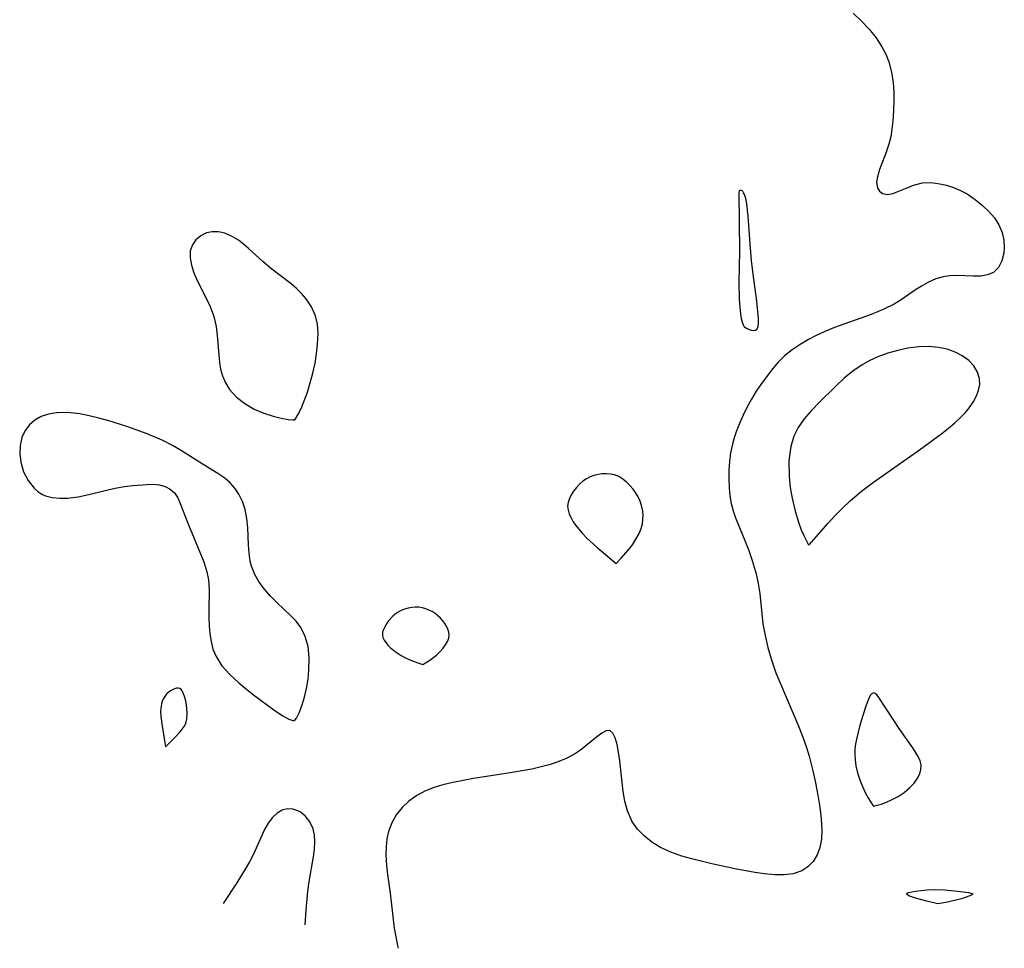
# Model space of a CAD drawing. Header units: metres. Extents: x 1073367 to 1082519, y 1569854 to 1574957.
# Tile 440 of 656: x 1077526 to 1077679, y 1571755 to 1571899. Entities that reach past the tile are written whole.
import ezdxf

# ---------------------------------------------------------------- set-up
doc = ezdxf.new("R2010")
doc.units = ezdxf.units.M
doc.layers.add('CGG_CurvaNivelLidar_v1', color=253, linetype='Continuous', lineweight=30)

msp = doc.modelspace()

# ---------------------------------------------------------------- linework, layer by layer
at = {"layer": 'CGG_CurvaNivelLidar_v1'}
for p, q in [((1077655.3747, 1571900.3673, 69), (1077656.6564, 1571899.1579, 69)), ((1077656.6564, 1571899.1579, 69), (1077657.8468, 1571897.8939, 69)), ((1077657.8468, 1571897.8939, 69), (1077658.9016, 1571896.561, 69)), ((1077658.9016, 1571896.561, 69), (1077659.8117, 1571895.1516, 69)), ((1077659.8117, 1571895.1516, 69), (1077660.4042, 1571894.0088, 69)), ((1077660.4042, 1571894.0088, 69), (1077660.8803, 1571892.8218, 69)), ((1077660.8803, 1571892.8218, 69), (1077661.311, 1571891.2047, 69)), ((1077661.311, 1571891.2047, 69), (1077661.5623, 1571889.5334, 69)), ((1077661.5623, 1571889.5334, 69), (1077661.6613, 1571888.208, 69)), ((1077661.6613, 1571888.208, 69), (1077661.6906, 1571886.8739, 69)), ((1077661.6906, 1571886.8739, 69), (1077661.6443, 1571885.2168, 69)), ((1077661.6443, 1571885.2168, 69), (1077661.5212, 1571883.5821, 69)), ((1077661.5212, 1571883.5821, 69), (1077661.3779, 1571882.3493, 69)), ((1077661.1808, 1571881.1533, 69), (1077660.913, 1571880.0063, 69)), ((1077661.3779, 1571882.3493, 69), (1077661.1808, 1571881.1533, 69)), ((1077660.913, 1571880.0063, 69), (1077660.4532, 1571878.6082, 69)), ((1077660.4532, 1571878.6082, 69), (1077659.4615, 1571876.0888, 69)), ((1077659.4615, 1571876.0888, 69), (1077659.115, 1571874.9569, 69)), ((1077659.115, 1571874.9569, 69), (1077658.9971, 1571874.1206, 69)), ((1077658.9971, 1571874.1206, 69), (1077659.1329, 1571873.2099, 69)), ((1077663.4812, 1571873.1511, 69), (1077664.7479, 1571873.662, 69)), ((1077664.7479, 1571873.662, 69), (1077666.1348, 1571873.9966, 69)), ((1077666.1348, 1571873.9966, 69), (1077667.4487, 1571874.0418, 69)), ((1077667.4487, 1571874.0418, 69), (1077668.8196, 1571873.8725, 69)), ((1077668.8196, 1571873.8725, 69), (1077669.8765, 1571873.6248, 69)), ((1077669.8765, 1571873.6248, 69), (1077670.9665, 1571873.2713, 69)), ((1077637.627, 1571872.7533, 69), (1077637.5682, 1571872.5067, 69)), ((1077637.5682, 1571872.5067, 69), (1077637.6842, 1571863.3326, 69)), ((1077637.8216, 1571872.8517, 69), (1077637.627, 1571872.7533, 69)), ((1077638.0952, 1571872.7367, 69), (1077637.8216, 1571872.8517, 69)), ((1077638.1809, 1571872.6573, 69), (1077638.0952, 1571872.7367, 69)), ((1077638.3189, 1571872.4747, 69), (1077638.1809, 1571872.6573, 69)), ((1077638.4516, 1571872.2143, 69), (1077638.3189, 1571872.4747, 69)), ((1077638.6586, 1571871.5598, 69), (1077638.4516, 1571872.2143, 69)), ((1077659.1329, 1571873.2099, 69), (1077659.4519, 1571872.6907, 69)), ((1077659.4519, 1571872.6907, 69), (1077659.9306, 1571872.3509, 69)), ((1077659.9306, 1571872.3509, 69), (1077660.6714, 1571872.2108, 69)), ((1077660.6714, 1571872.2108, 69), (1077661.5253, 1571872.3344, 69)), ((1077661.5253, 1571872.3344, 69), (1077662.4689, 1571872.6863, 69)), ((1077662.4689, 1571872.6863, 69), (1077663.4812, 1571873.1511, 69)), ((1077670.9665, 1571873.2713, 69), (1077672.0324, 1571872.8224, 69)), ((1077672.0324, 1571872.8224, 69), (1077673.0528, 1571872.2772, 69)), ((1077673.0528, 1571872.2772, 69), (1077674.3022, 1571871.4208, 69)), ((1077638.8152, 1571870.7519, 69), (1077638.6586, 1571871.5598, 69)), ((1077639.029, 1571868.8435, 69), (1077638.8152, 1571870.7519, 69)), ((1077674.3022, 1571871.4208, 69), (1077675.4601, 1571870.4677, 69)), ((1077675.4601, 1571870.4677, 69), (1077676.4421, 1571869.5566, 69)), ((1077676.4421, 1571869.5566, 69), (1077677.3017, 1571868.5744, 69)), ((1077639.3246, 1571864.523, 69), (1077639.029, 1571868.8435, 69)), ((1077677.3017, 1571868.5744, 69), (1077677.9933, 1571867.4632, 69)), ((1077677.9933, 1571867.4632, 69), (1077678.4872, 1571866.271, 69)), ((1077554.8524, 1571866.2081, 69), (1077553.9647, 1571865.767, 69)), ((1077555.7543, 1571866.4049, 69), (1077554.8524, 1571866.2081, 69)), ((1077556.7104, 1571866.4039, 69), (1077555.7543, 1571866.4049, 69)), ((1077557.6834, 1571866.2012, 69), (1077556.7104, 1571866.4039, 69)), ((1077558.7604, 1571865.7334, 69), (1077557.6834, 1571866.2012, 69)), ((1077678.4872, 1571866.271, 69), (1077678.7734, 1571865.0428, 69)), ((1077552.6631, 1571864.34, 69), (1077552.3406, 1571863.4228, 69)), ((1077553.2217, 1571865.131, 69), (1077552.6631, 1571864.34, 69)), ((1077553.9647, 1571865.767, 69), (1077553.2217, 1571865.131, 69)), ((1077559.8186, 1571865.066, 69), (1077558.7604, 1571865.7334, 69)), ((1077560.6142, 1571864.461, 69), (1077559.8186, 1571865.066, 69)), ((1077561.4013, 1571863.7956, 69), (1077560.6142, 1571864.461, 69)), ((1077639.552, 1571861.9214, 69), (1077639.3246, 1571864.523, 69)), ((1077678.7734, 1571865.0428, 69), (1077678.8397, 1571863.8948, 69)), ((1077552.3406, 1571863.4228, 69), (1077552.2986, 1571862.362, 69)), ((1077563.6249, 1571861.7517, 69), (1077561.4013, 1571863.7956, 69)), ((1077637.6842, 1571863.3326, 69), (1077637.6022, 1571858.5435, 69)), ((1077678.7698, 1571863.0945, 69), (1077678.4644, 1571861.8775, 69)), ((1077678.8397, 1571863.8948, 69), (1077678.7698, 1571863.0945, 69)), ((1077552.2986, 1571862.362, 69), (1077552.5033, 1571861.2203, 69)), ((1077564.781, 1571860.7534, 69), (1077563.6249, 1571861.7517, 69)), ((1077639.8074, 1571859.7809, 69), (1077639.552, 1571861.9214, 69)), ((1077678.4644, 1571861.8775, 69), (1077677.9299, 1571860.844, 69)), ((1077552.5033, 1571861.2203, 69), (1077552.8911, 1571860.025, 69)), ((1077552.8911, 1571860.025, 69), (1077553.3945, 1571858.8358, 69)), ((1077568.0356, 1571858.2988, 69), (1077564.781, 1571860.7534, 69)), ((1077640.3813, 1571855.6078, 69), (1077639.8074, 1571859.7809, 69)), ((1077677.1561, 1571860.0831, 69), (1077676.2409, 1571859.6871, 69)), ((1077677.9299, 1571860.844, 69), (1077677.1561, 1571860.0831, 69)), ((1077553.3945, 1571858.8358, 69), (1077554.7444, 1571856.1569, 69)), ((1077568.8664, 1571857.5801, 69), (1077568.0356, 1571858.2988, 69)), ((1077637.6022, 1571858.5435, 69), (1077637.6429, 1571855.8754, 69)), ((1077667.0643, 1571858.5619, 69), (1077665.9678, 1571857.9418, 69)), ((1077668.1795, 1571859.0646, 69), (1077667.0643, 1571858.5619, 69)), ((1077669.3147, 1571859.409, 69), (1077668.1795, 1571859.0646, 69)), ((1077670.348, 1571859.5596, 69), (1077669.3147, 1571859.409, 69)), ((1077671.3871, 1571859.5962, 69), (1077670.348, 1571859.5596, 69)), ((1077673.9928, 1571859.4933, 69), (1077671.3871, 1571859.5962, 69)), ((1077675.1688, 1571859.5155, 69), (1077673.9928, 1571859.4933, 69)), ((1077676.2409, 1571859.6871, 69), (1077675.1688, 1571859.5155, 69)), ((1077569.6415, 1571856.8102, 69), (1077568.8664, 1571857.5801, 69)), ((1077570.3449, 1571855.9863, 69), (1077569.6415, 1571856.8102, 69)), ((1077664.8885, 1571857.2403, 69), (1077662.8014, 1571855.794, 69)), ((1077665.9678, 1571857.9418, 69), (1077664.8885, 1571857.2403, 69)), ((1077554.7444, 1571856.1569, 69), (1077555.4019, 1571854.7802, 69)), ((1077571.1927, 1571854.7098, 69), (1077570.3449, 1571855.9863, 69)), ((1077637.6429, 1571855.8754, 69), (1077637.7189, 1571854.6477, 69)), ((1077640.6253, 1571852.9266, 69), (1077640.3813, 1571855.6078, 69)), ((1077661.7004, 1571855.1161, 69), (1077660.1403, 1571854.3428, 69)), ((1077662.8014, 1571855.794, 69), (1077661.7004, 1571855.1161, 69)), ((1077555.4019, 1571854.7802, 69), (1077555.9476, 1571853.3605, 69)), ((1077571.8177, 1571853.322, 69), (1077571.1927, 1571854.7098, 69)), ((1077637.7189, 1571854.6477, 69), (1077637.841, 1571853.5597, 69)), ((1077660.1403, 1571854.3428, 69), (1077658.1421, 1571853.5416, 69)), ((1077555.9476, 1571853.3605, 69), (1077556.049, 1571853.0252, 69)), ((1077556.049, 1571853.0252, 69), (1077556.3532, 1571851.6692, 69)), ((1077572.1011, 1571852.0342, 69), (1077571.8177, 1571853.322, 69)), ((1077637.841, 1571853.5597, 69), (1077637.9567, 1571852.8932, 69)), ((1077637.9567, 1571852.8932, 69), (1077638.0902, 1571852.3439, 69)), ((1077638.0902, 1571852.3439, 69), (1077638.2892, 1571851.8014, 69)), ((1077640.5884, 1571851.6858, 69), (1077640.642, 1571852.2407, 69)), ((1077640.642, 1571852.2407, 69), (1077640.6253, 1571852.9266, 69)), ((1077658.1421, 1571853.5416, 69), (1077652.4297, 1571851.531, 69)), ((1077556.3532, 1571851.6692, 69), (1077556.5386, 1571850.2807, 69)), ((1077572.1968, 1571850.5524, 69), (1077572.1011, 1571852.0342, 69)), ((1077572.1323, 1571848.9328, 69), (1077572.1968, 1571850.5524, 69)), ((1077638.2892, 1571851.8014, 69), (1077638.4076, 1571851.6124, 69)), ((1077638.4076, 1571851.6124, 69), (1077638.5, 1571851.575, 69)), ((1077638.5, 1571851.575, 69), (1077638.7636, 1571851.3965, 69)), ((1077638.7636, 1571851.3965, 69), (1077639.2032, 1571851.1898, 69)), ((1077639.2032, 1571851.1898, 69), (1077639.7141, 1571851.0468, 69)), ((1077639.7141, 1571851.0468, 69), (1077640.1755, 1571851.0742, 69)), ((1077640.1755, 1571851.0742, 69), (1077640.4387, 1571851.29, 69)), ((1077640.4387, 1571851.29, 69), (1077640.5884, 1571851.6858, 69)), ((1077650.8284, 1571850.8626, 69), (1077649.609, 1571850.2652, 69)), ((1077652.4297, 1571851.531, 69), (1077650.8284, 1571850.8626, 69)), ((1077556.5386, 1571850.2807, 69), (1077556.8681, 1571846.073, 69)), ((1077648.4228, 1571849.6228, 69), (1077647.1148, 1571848.8603, 69)), ((1077649.609, 1571850.2652, 69), (1077648.4228, 1571849.6228, 69)), ((1077571.9681, 1571847.461, 69), (1077572.1323, 1571848.9328, 69)), ((1077645.865, 1571848.0377, 69), (1077644.7049, 1571847.1185, 69)), ((1077647.1148, 1571848.8603, 69), (1077645.865, 1571848.0377, 69)), ((1077660.7202, 1571847.507, 69.5), (1077659.1862, 1571846.9399, 69.5)), ((1077662.2886, 1571847.953, 69.5), (1077660.7202, 1571847.507, 69.5)), ((1077663.8729, 1571848.2794, 69.5), (1077662.2886, 1571847.953, 69.5)), ((1077665.5734, 1571848.4874, 69.5), (1077663.8729, 1571848.2794, 69.5)), ((1077667.126, 1571848.533, 69.5), (1077665.5734, 1571848.4874, 69.5)), ((1077668.631, 1571848.4131, 69.5), (1077667.126, 1571848.533, 69.5)), ((1077669.956, 1571848.134, 69.5), (1077668.631, 1571848.4131, 69.5)), ((1077671.1932, 1571847.7009, 69.5), (1077669.956, 1571848.134, 69.5)), ((1077672.3133, 1571847.1219, 69.5), (1077671.1932, 1571847.7009, 69.5)), ((1077556.8681, 1571846.073, 69), (1077557.0265, 1571845.056, 69)), ((1077571.3836, 1571844.4006, 69), (1077571.7199, 1571845.9648, 69)), ((1077571.7199, 1571845.9648, 69), (1077571.9681, 1571847.461, 69)), ((1077643.6421, 1571846.0592, 69), (1077642.6657, 1571844.8993, 69)), ((1077644.7049, 1571847.1185, 69), (1077643.6421, 1571846.0592, 69)), ((1077657.9378, 1571846.364, 69.5), (1077656.7378, 1571845.6953, 69.5)), ((1077659.1862, 1571846.9399, 69.5), (1077657.9378, 1571846.364, 69.5)), ((1077673.3039, 1571846.3851, 69.5), (1077672.3133, 1571847.1219, 69.5)), ((1077674.1089, 1571845.5292, 69.5), (1077673.3039, 1571846.3851, 69.5)), ((1077557.0265, 1571845.056, 69), (1077557.3208, 1571844.0164, 69)), ((1077642.6657, 1571844.8993, 69), (1077640.9994, 1571842.648, 69)), ((1077655.3086, 1571844.7242, 69.5), (1077653.964, 1571843.6363, 69.5)), ((1077656.7378, 1571845.6953, 69.5), (1077655.3086, 1571844.7242, 69.5)), ((1077674.6919, 1571844.5807, 69.5), (1077674.1089, 1571845.5292, 69.5)), ((1077675.0026, 1571843.5599, 69.5), (1077674.6919, 1571844.5807, 69.5)), ((1077557.3208, 1571844.0164, 69), (1077557.7935, 1571842.9169, 69)), ((1077557.7935, 1571842.9169, 69), (1077558.4483, 1571841.8666, 69)), ((1077570.5554, 1571841.4787, 69), (1077570.9893, 1571842.8915, 69)), ((1077570.9893, 1571842.8915, 69), (1077571.3836, 1571844.4006, 69)), ((1077653.964, 1571843.6363, 69.5), (1077652.6388, 1571842.4135, 69.5)), ((1077675.0186, 1571842.652, 69.5), (1077675.0026, 1571843.5599, 69.5)), ((1077558.4483, 1571841.8666, 69), (1077559.5147, 1571840.6904, 69)), ((1077570.0563, 1571840.0885, 69), (1077570.5554, 1571841.4787, 69)), ((1077640.2899, 1571841.59, 69), (1077639.5641, 1571840.3886, 69)), ((1077640.9994, 1571842.648, 69), (1077640.2899, 1571841.59, 69)), ((1077652.6388, 1571842.4135, 69.5), (1077650.0564, 1571839.8681, 69.5)), ((1077674.4729, 1571840.7777, 69.5), (1077674.8314, 1571841.7196, 69.5)), ((1077674.8314, 1571841.7196, 69.5), (1077675.0186, 1571842.652, 69.5)), ((1077559.5147, 1571840.6904, 69), (1077560.8054, 1571839.6755, 69)), ((1077569.5576, 1571838.9154, 69), (1077570.0563, 1571840.0885, 69)), ((1077639.5641, 1571840.3886, 69), (1077638.8883, 1571839.1507, 69)), ((1077650.0564, 1571839.8681, 69.5), (1077648.8051, 1571838.5609, 69.5)), ((1077673.4406, 1571839.0754, 69.5), (1077674.0136, 1571839.9177, 69.5)), ((1077674.0136, 1571839.9177, 69.5), (1077674.4729, 1571840.7777, 69.5)), ((1077560.8054, 1571839.6755, 69), (1077562.2572, 1571838.8312, 69)), ((1077562.2572, 1571838.8312, 69), (1077563.7559, 1571838.1762, 69)), ((1077569.0502, 1571837.9272, 69), (1077569.5576, 1571838.9154, 69)), ((1077638.8883, 1571839.1507, 69), (1077638.2565, 1571837.8879, 69)), ((1077648.8051, 1571838.5609, 69.5), (1077647.739, 1571837.3005, 69.5)), ((1077672.0946, 1571837.5662, 69.5), (1077672.8061, 1571838.3097, 69.5)), ((1077672.8061, 1571838.3097, 69.5), (1077673.4406, 1571839.0754, 69.5)), ((1077528.1893, 1571837.1128, 69), (1077527.357, 1571836.3898, 69)), ((1077529.1648, 1571837.6645, 69), (1077528.1893, 1571837.1128, 69)), ((1077530.316, 1571838.0371, 69), (1077529.1648, 1571837.6645, 69)), ((1077531.5724, 1571838.228, 69), (1077530.316, 1571838.0371, 69)), ((1077532.9055, 1571838.2691, 69), (1077531.5724, 1571838.228, 69)), ((1077533.7146, 1571838.2325, 69), (1077532.9055, 1571838.2691, 69)), ((1077535.1613, 1571838.0675, 69), (1077533.7146, 1571838.2325, 69)), ((1077536.6355, 1571837.7946, 69), (1077535.1613, 1571838.0675, 69)), ((1077538.1245, 1571837.4352, 69), (1077536.6355, 1571837.7946, 69)), ((1077539.4996, 1571837.044, 69), (1077538.1245, 1571837.4352, 69)), ((1077542.4813, 1571836.0914, 69), (1077539.4996, 1571837.044, 69)), ((1077563.7559, 1571838.1762, 69), (1077565.2038, 1571837.7058, 69)), ((1077565.2038, 1571837.7058, 69), (1077566.4764, 1571837.4082, 69)), ((1077566.4764, 1571837.4082, 69), (1077567.5297, 1571837.2304, 69)), ((1077567.5297, 1571837.2304, 69), (1077568.2379, 1571837.1541, 69)), ((1077568.2379, 1571837.1541, 69), (1077568.5, 1571837.1627, 69)), ((1077568.5, 1571837.1627, 69), (1077568.6693, 1571837.3221, 69)), ((1077568.6693, 1571837.3221, 69), (1077569.0502, 1571837.9272, 69)), ((1077638.2565, 1571837.8879, 69), (1077637.6672, 1571836.6002, 69)), ((1077647.739, 1571837.3005, 69.5), (1077646.8002, 1571835.9686, 69.5)), ((1077671.1704, 1571836.7049, 69.5), (1077672.0946, 1571837.5662, 69.5)), ((1077526.69, 1571835.5204, 69), (1077526.1662, 1571834.4013, 69)), ((1077527.357, 1571836.3898, 69), (1077526.69, 1571835.5204, 69)), ((1077545.6409, 1571834.9609, 69), (1077542.4813, 1571836.0914, 69)), ((1077637.1481, 1571835.288, 69), (1077636.8403, 1571834.3455, 69)), ((1077637.6672, 1571836.6002, 69), (1077637.1481, 1571835.288, 69)), ((1077646.8002, 1571835.9686, 69.5), (1077646.1254, 1571834.6174, 69.5)), ((1077669.1379, 1571835.0456, 69.5), (1077670.1795, 1571835.8652, 69.5)), ((1077670.1795, 1571835.8652, 69.5), (1077671.1704, 1571836.7049, 69.5)), ((1077526.1662, 1571834.4013, 69), (1077525.8792, 1571833.1765, 69)), ((1077547.943, 1571833.9944, 69), (1077545.6409, 1571834.9609, 69)), ((1077549.5959, 1571833.156, 69), (1077547.943, 1571833.9944, 69)), ((1077636.8403, 1571834.3455, 69), (1077636.5827, 1571833.3887, 69)), ((1077646.1254, 1571834.6174, 69.5), (1077645.6489, 1571833.0236, 69.5)), ((1077665.6473, 1571832.4673, 69.5), (1077669.1379, 1571835.0456, 69.5)), ((1077525.8792, 1571833.1765, 69), (1077525.8267, 1571831.8856, 69)), ((1077550.8131, 1571832.4385, 69), (1077549.5959, 1571833.156, 69)), ((1077554.3143, 1571830.2203, 69), (1077550.8131, 1571832.4385, 69)), ((1077636.5827, 1571833.3887, 69), (1077636.3075, 1571832.0423, 69)), ((1077645.6489, 1571833.0236, 69.5), (1077645.3653, 1571830.7522, 69.5)), ((1077659.8999, 1571828.461, 69.5), (1077665.6473, 1571832.4673, 69.5)), ((1077525.8267, 1571831.8856, 69), (1077525.9897, 1571830.5837, 69)), ((1077636.1244, 1571830.6828, 69), (1077636.0297, 1571829.3223, 69)), ((1077636.3075, 1571832.0423, 69), (1077636.1244, 1571830.6828, 69)), ((1077645.3653, 1571830.7522, 69.5), (1077645.3996, 1571828.3194, 69.5)), ((1077525.9897, 1571830.5837, 69), (1077526.437, 1571829.0829, 69)), ((1077556.6195, 1571828.8268, 69), (1077554.3143, 1571830.2203, 69)), ((1077636.0297, 1571829.3223, 69), (1077636.0152, 1571827.9651, 69)), ((1077526.437, 1571829.0829, 69), (1077527.1292, 1571827.7021, 69)), ((1077527.1292, 1571827.7021, 69), (1077528.0527, 1571826.5216, 69)), ((1077557.683, 1571828.073, 69), (1077556.6195, 1571828.8268, 69)), ((1077558.5192, 1571827.3338, 69), (1077557.683, 1571828.073, 69)), ((1077613.3194, 1571827.599, 69), (1077612.803, 1571827.1375, 69)), ((1077613.8856, 1571827.9904, 69), (1077613.3194, 1571827.599, 69)), ((1077614.4636, 1571828.2781, 69), (1077613.8856, 1571827.9904, 69)), ((1077615.0759, 1571828.4947, 69), (1077614.4636, 1571828.2781, 69)), ((1077615.7097, 1571828.6476, 69), (1077615.0759, 1571828.4947, 69)), ((1077616.354, 1571828.7389, 69), (1077615.7097, 1571828.6476, 69)), ((1077616.9988, 1571828.7656, 69), (1077616.354, 1571828.7389, 69)), ((1077617.6342, 1571828.7194, 69), (1077616.9988, 1571828.7656, 69)), ((1077618.2495, 1571828.5863, 69), (1077617.6342, 1571828.7194, 69)), ((1077618.9115, 1571828.3164, 69), (1077618.2495, 1571828.5863, 69)), ((1077619.5361, 1571827.9417, 69), (1077618.9115, 1571828.3164, 69)), ((1077620.1236, 1571827.4859, 69), (1077619.5361, 1571827.9417, 69)), ((1077636.0152, 1571827.9651, 69), (1077636.0749, 1571826.6194, 69)), ((1077645.3996, 1571828.3194, 69.5), (1077645.5767, 1571826.6272, 69.5)), ((1077658.4979, 1571827.4472, 69.5), (1077659.8999, 1571828.461, 69.5)), ((1077528.0527, 1571826.5216, 69), (1077528.7192, 1571825.9504, 69)), ((1077536.5825, 1571825.5565, 69), (1077539.7431, 1571826.3322, 69)), ((1077539.7431, 1571826.3322, 69), (1077540.9413, 1571826.5769, 69)), ((1077540.9413, 1571826.5769, 69), (1077542.1273, 1571826.7772, 69)), ((1077542.1273, 1571826.7772, 69), (1077543.361, 1571826.9354, 69)), ((1077543.361, 1571826.9354, 69), (1077545.6205, 1571827.1222, 69)), ((1077545.6205, 1571827.1222, 69), (1077546.6287, 1571827.1291, 69)), ((1077546.6287, 1571827.1291, 69), (1077547.5671, 1571827.0268, 69)), ((1077547.5671, 1571827.0268, 69), (1077548.4539, 1571826.766, 69)), ((1077548.4539, 1571826.766, 69), (1077549.2303, 1571826.3505, 69)), ((1077549.2303, 1571826.3505, 69), (1077549.8696, 1571825.789, 69)), ((1077559.2606, 1571826.5099, 69), (1077558.5192, 1571827.3338, 69)), ((1077559.8905, 1571825.6036, 69), (1077559.2606, 1571826.5099, 69)), ((1077611.915, 1571826.076, 69), (1077611.5532, 1571825.5019, 69)), ((1077612.334, 1571826.6249, 69), (1077611.915, 1571826.076, 69)), ((1077612.803, 1571827.1375, 69), (1077612.334, 1571826.6249, 69)), ((1077620.6702, 1571826.9649, 69), (1077620.1236, 1571827.4859, 69)), ((1077621.1677, 1571826.3877, 69), (1077620.6702, 1571826.9649, 69)), ((1077621.5299, 1571825.8791, 69), (1077621.1677, 1571826.3877, 69)), ((1077636.0749, 1571826.6194, 69), (1077636.2015, 1571825.3567, 69)), ((1077645.5767, 1571826.6272, 69.5), (1077645.8534, 1571824.967, 69.5)), ((1077654.8962, 1571824.5616, 69.5), (1077656.6616, 1571826.0432, 69.5)), ((1077656.6616, 1571826.0432, 69.5), (1077658.4979, 1571827.4472, 69.5)), ((1077528.7192, 1571825.9504, 69), (1077529.3804, 1571825.5546, 69)), ((1077529.3804, 1571825.5546, 69), (1077529.8302, 1571825.36, 69)), ((1077529.8302, 1571825.36, 69), (1077530.8974, 1571825.0707, 69)), ((1077530.8974, 1571825.0707, 69), (1077532.0469, 1571824.9503, 69)), ((1077532.0469, 1571824.9503, 69), (1077533.2536, 1571824.9755, 69)), ((1077533.2536, 1571824.9755, 69), (1077534.9015, 1571825.194, 69)), ((1077534.9015, 1571825.194, 69), (1077536.5825, 1571825.5565, 69)), ((1077549.8696, 1571825.789, 69), (1077550.3832, 1571825.0433, 69)), ((1077550.3832, 1571825.0433, 69), (1077550.7884, 1571824.1688, 69)), ((1077560.4692, 1571824.4383, 69), (1077559.8905, 1571825.6036, 69)), ((1077611.2621, 1571824.9114, 69), (1077611.062, 1571824.3111, 69)), ((1077611.5532, 1571825.5019, 69), (1077611.2621, 1571824.9114, 69)), ((1077621.8514, 1571825.3425, 69), (1077621.5299, 1571825.8791, 69)), ((1077622.1302, 1571824.7834, 69), (1077621.8514, 1571825.3425, 69)), ((1077622.3609, 1571824.2055, 69), (1077622.1302, 1571824.7834, 69)), ((1077636.2015, 1571825.3567, 69), (1077636.4099, 1571824.1188, 69)), ((1077645.8534, 1571824.967, 69.5), (1077646.326, 1571822.9283, 69.5)), ((1077653.6351, 1571823.3876, 69.5), (1077654.8962, 1571824.5616, 69.5)), ((1077550.7884, 1571824.1688, 69), (1077552.08, 1571820.8282, 69)), ((1077560.8801, 1571823.1881, 69), (1077560.4692, 1571824.4383, 69)), ((1077561.1489, 1571821.796, 69), (1077560.8801, 1571823.1881, 69)), ((1077611.062, 1571824.3111, 69), (1077610.9823, 1571823.7064, 69)), ((1077610.9823, 1571823.7064, 69), (1077611.0469, 1571823.1058, 69)), ((1077611.0469, 1571823.1058, 69), (1077611.2323, 1571822.5068, 69)), ((1077622.5349, 1571823.611, 69), (1077622.3609, 1571824.2055, 69)), ((1077622.6474, 1571822.9723, 69), (1077622.5349, 1571823.611, 69)), ((1077636.4099, 1571824.1188, 69), (1077636.6874, 1571823.0048, 69)), ((1077636.6874, 1571823.0048, 69), (1077637.0437, 1571821.9231, 69)), ((1077652.4814, 1571822.2224, 69.5), (1077653.6351, 1571823.3876, 69.5)), ((1077561.288, 1571820.366, 69), (1077561.1489, 1571821.796, 69)), ((1077611.2323, 1571822.5068, 69), (1077611.5097, 1571821.9105, 69)), ((1077611.5097, 1571821.9105, 69), (1077611.8573, 1571821.3181, 69)), ((1077622.5942, 1571820.9873, 69), (1077622.6831, 1571821.6705, 69)), ((1077622.6945, 1571822.3235, 69), (1077622.6474, 1571822.9723, 69)), ((1077622.6831, 1571821.6705, 69), (1077622.6945, 1571822.3235, 69)), ((1077637.0437, 1571821.9231, 69), (1077638.5351, 1571818.3696, 69)), ((1077646.326, 1571822.9283, 69.5), (1077646.8846, 1571821.1085, 69.5)), ((1077651.4499, 1571821.1066, 69.5), (1077652.4814, 1571822.2224, 69.5)), ((1077552.08, 1571820.8282, 69), (1077554.4277, 1571815.0693, 69)), ((1077561.386, 1571817.7317, 69), (1077561.288, 1571820.366, 69)), ((1077611.8573, 1571821.3181, 69), (1077612.2587, 1571820.7308, 69)), ((1077612.2587, 1571820.7308, 69), (1077612.7211, 1571820.1332, 69)), ((1077612.7211, 1571820.1332, 69), (1077613.2985, 1571819.4735, 69)), ((1077622.0793, 1571819.4635, 69), (1077622.3924, 1571820.2407, 69)), ((1077622.3924, 1571820.2407, 69), (1077622.5942, 1571820.9873, 69)), ((1077646.8846, 1571821.1085, 69.5), (1077647.2855, 1571820.043, 69.5)), ((1077647.2855, 1571820.043, 69.5), (1077647.6739, 1571819.1451, 69.5)), ((1077648.5, 1571817.6919, 69.5), (1077651.4499, 1571821.1066, 69.5)), ((1077613.2985, 1571819.4735, 69), (1077613.9687, 1571818.7754, 69)), ((1077613.9687, 1571818.7754, 69), (1077615.5098, 1571817.3308, 69)), ((1077621.0395, 1571817.7383, 69), (1077621.6032, 1571818.5863, 69)), ((1077621.6032, 1571818.5863, 69), (1077622.0793, 1571819.4635, 69)), ((1077647.6739, 1571819.1451, 69.5), (1077648.0811, 1571818.326, 69.5)), ((1077561.4692, 1571816.4349, 69), (1077561.386, 1571817.7317, 69)), ((1077615.5098, 1571817.3308, 69), (1077618.5, 1571814.7933, 69)), ((1077619.3055, 1571815.6389, 69), (1077620.437, 1571816.9463, 69)), ((1077620.437, 1571816.9463, 69), (1077621.0395, 1571817.7383, 69)), ((1077638.5351, 1571818.3696, 69), (1077639.1258, 1571816.8494, 69)), ((1077648.0811, 1571818.326, 69.5), (1077648.3742, 1571817.8256, 69.5)), ((1077648.3742, 1571817.8256, 69.5), (1077648.5, 1571817.6919, 69.5)), ((1077561.6533, 1571815.1706, 69), (1077561.4692, 1571816.4349, 69)), ((1077618.5, 1571814.7933, 69), (1077619.3055, 1571815.6389, 69)), ((1077639.1258, 1571816.8494, 69), (1077639.6686, 1571815.2934, 69)), ((1077554.4277, 1571815.0693, 69), (1077554.9125, 1571813.5172, 69)), ((1077561.856, 1571814.3768, 69), (1077561.6533, 1571815.1706, 69)), ((1077562.361, 1571813.1253, 69), (1077561.856, 1571814.3768, 69)), ((1077639.6686, 1571815.2934, 69), (1077639.9859, 1571814.266, 69)), ((1077639.9859, 1571814.266, 69), (1077640.2651, 1571813.2253, 69)), ((1077554.9125, 1571813.5172, 69), (1077555.1595, 1571812.2496, 69)), ((1077563.0478, 1571811.9366, 69), (1077562.361, 1571813.1253, 69)), ((1077640.2651, 1571813.2253, 69), (1077640.5893, 1571811.692, 69)), ((1077555.1595, 1571812.2496, 69), (1077555.2662, 1571810.7373, 69)), ((1077563.8761, 1571810.804, 69), (1077563.0478, 1571811.9366, 69)), ((1077564.8113, 1571809.7237, 69), (1077563.8761, 1571810.804, 69)), ((1077640.5893, 1571811.692, 69), (1077640.8273, 1571810.1388, 69)), ((1077555.2662, 1571810.7373, 69), (1077555.2071, 1571807.6468, 69)), ((1077565.8397, 1571808.6733, 69), (1077564.8113, 1571809.7237, 69)), ((1077640.8273, 1571810.1388, 69), (1077641.3375, 1571805.4138, 69)), ((1077567.967, 1571806.6691, 69), (1077565.8397, 1571808.6733, 69)), ((1077585.6468, 1571807.7021, 69), (1077585.1248, 1571807.5062, 69)), ((1077586.1887, 1571807.849, 69), (1077585.6468, 1571807.7021, 69)), ((1077586.7421, 1571807.9498, 69), (1077586.1887, 1571807.849, 69)), ((1077587.2996, 1571808.0026, 69), (1077586.7421, 1571807.9498, 69)), ((1077587.8545, 1571808.0006, 69), (1077587.2996, 1571808.0026, 69)), ((1077588.3999, 1571807.9318, 69), (1077587.8545, 1571808.0006, 69)), ((1077588.9193, 1571807.7889, 69), (1077588.3999, 1571807.9318, 69)), ((1077589.4224, 1571807.5826, 69), (1077588.9193, 1571807.7889, 69)), ((1077555.2071, 1571807.6468, 69), (1077555.213, 1571806.3935, 69)), ((1077555.213, 1571806.3935, 69), (1077555.2705, 1571805.1387, 69)), ((1077568.7716, 1571805.8506, 69), (1077567.967, 1571806.6691, 69)), ((1077583.8039, 1571806.6092, 69), (1077583.1037, 1571805.827, 69)), ((1077584.2015, 1571806.9548, 69), (1077583.8039, 1571806.6092, 69)), ((1077584.6331, 1571807.254, 69), (1077584.2015, 1571806.9548, 69)), ((1077585.1248, 1571807.5062, 69), (1077584.6331, 1571807.254, 69)), ((1077589.9077, 1571807.3258, 69), (1077589.4224, 1571807.5826, 69)), ((1077590.3722, 1571807.0272, 69), (1077589.9077, 1571807.3258, 69)), ((1077590.8105, 1571806.6913, 69), (1077590.3722, 1571807.0272, 69)), ((1077591.2147, 1571806.3193, 69), (1077590.8105, 1571806.6913, 69)), ((1077591.5688, 1571805.9202, 69), (1077591.2147, 1571806.3193, 69)), ((1077555.2705, 1571805.1387, 69), (1077555.3867, 1571803.8952, 69)), ((1077569.4972, 1571804.8848, 69), (1077568.7716, 1571805.8506, 69)), ((1077570.2085, 1571803.4809, 69), (1077569.4972, 1571804.8848, 69)), ((1077582.5495, 1571804.9809, 69), (1077582.3487, 1571804.5499, 69)), ((1077582.8051, 1571805.4084, 69), (1077582.5495, 1571804.9809, 69)), ((1077583.1037, 1571805.827, 69), (1077582.8051, 1571805.4084, 69)), ((1077591.8801, 1571805.4943, 69), (1077591.5688, 1571805.9202, 69)), ((1077592.1453, 1571805.0495, 69), (1077591.8801, 1571805.4943, 69)), ((1077592.3569, 1571804.5922, 69), (1077592.1453, 1571805.0495, 69)), ((1077641.3375, 1571805.4138, 69), (1077641.6511, 1571803.5938, 69)), ((1077555.3867, 1571803.8952, 69), (1077555.5718, 1571802.6877, 69)), ((1077570.662, 1571801.8854, 69), (1077570.2085, 1571803.4809, 69)), ((1077582.2199, 1571804.1206, 69), (1077582.1872, 1571803.6981, 69)), ((1077582.1872, 1571803.6981, 69), (1077582.2703, 1571803.29, 69)), ((1077582.3487, 1571804.5499, 69), (1077582.2199, 1571804.1206, 69)), ((1077582.2703, 1571803.29, 69), (1077582.4511, 1571802.8924, 69)), ((1077592.3168, 1571802.6862, 69), (1077592.5083, 1571803.1951, 69)), ((1077592.5017, 1571804.1276, 69), (1077592.3569, 1571804.5922, 69)), ((1077592.5596, 1571803.6603, 69), (1077592.5017, 1571804.1276, 69)), ((1077592.5083, 1571803.1951, 69), (1077592.5596, 1571803.6603, 69)), ((1077641.6511, 1571803.5938, 69), (1077642.0855, 1571801.7758, 69)), ((1077555.5718, 1571802.6877, 69), (1077555.8531, 1571801.5172, 69)), ((1077570.8352, 1571800.1205, 69), (1077570.662, 1571801.8854, 69)), ((1077582.4511, 1571802.8924, 69), (1077582.7072, 1571802.5044, 69)), ((1077582.7072, 1571802.5044, 69), (1077583.0214, 1571802.1257, 69)), ((1077583.0214, 1571802.1257, 69), (1077583.4157, 1571801.7385, 69)), ((1077583.4157, 1571801.7385, 69), (1077583.9164, 1571801.3307, 69)), ((1077591.1056, 1571801.062, 69), (1077591.588, 1571801.5959, 69)), ((1077591.588, 1571801.5959, 69), (1077592.0009, 1571802.1452, 69)), ((1077592.0009, 1571802.1452, 69), (1077592.3168, 1571802.6862, 69)), ((1077642.0855, 1571801.7758, 69), (1077642.6198, 1571799.967, 69)), ((1077555.8531, 1571801.5172, 69), (1077556.3423, 1571800.3356, 69)), ((1077556.3423, 1571800.3356, 69), (1077557.2592, 1571798.9219, 69)), ((1077570.7855, 1571798.2896, 69), (1077570.8352, 1571800.1205, 69)), ((1077583.9164, 1571801.3307, 69), (1077584.4966, 1571800.921, 69)), ((1077584.4966, 1571800.921, 69), (1077585.1298, 1571800.5281, 69)), ((1077585.1298, 1571800.5281, 69), (1077585.7896, 1571800.17, 69)), ((1077585.7896, 1571800.17, 69), (1077586.4726, 1571799.8493, 69)), ((1077589.5776, 1571799.7846, 69), (1077590.5812, 1571800.5658, 69)), ((1077590.5812, 1571800.5658, 69), (1077591.1056, 1571801.062, 69)), ((1077557.2592, 1571798.9219, 69), (1077558.4674, 1571797.5483, 69)), ((1077586.4726, 1571799.8493, 69), (1077587.681, 1571799.3757, 69)), ((1077587.681, 1571799.3757, 69), (1077588.5, 1571799.1128, 69)), ((1077588.5, 1571799.1128, 69), (1077589.5776, 1571799.7846, 69)), ((1077642.6198, 1571799.967, 69), (1077643.3576, 1571797.8376, 69)), ((1077558.4674, 1571797.5483, 69), (1077559.876, 1571796.2405, 69)), ((1077570.6347, 1571796.8046, 69), (1077570.7855, 1571798.2896, 69)), ((1077643.3576, 1571797.8376, 69), (1077643.9397, 1571796.3501, 69)), ((1077550.4458, 1571795.4482, 69), (1077550.1708, 1571795.424, 69)), ((1077550.6926, 1571795.3953, 69), (1077550.4458, 1571795.4482, 69)), ((1077559.876, 1571796.2405, 69), (1077561.1259, 1571795.2201, 69)), ((1077570.4034, 1571795.3726, 69), (1077570.6347, 1571796.8046, 69)), ((1077643.9397, 1571796.3501, 69), (1077646.8903, 1571789.4312, 69)), ((1077548.257, 1571793.9935, 69), (1077548.0426, 1571793.571, 69)), ((1077548.4675, 1571794.3013, 69), (1077548.257, 1571793.9935, 69)), ((1077548.7097, 1571794.5784, 69), (1077548.4675, 1571794.3013, 69)), ((1077548.9831, 1571794.8237, 69), (1077548.7097, 1571794.5784, 69)), ((1077549.2753, 1571795.0334, 69), (1077548.9831, 1571794.8237, 69)), ((1077549.878, 1571795.3396, 69), (1077549.2753, 1571795.0334, 69)), ((1077550.1708, 1571795.424, 69), (1077549.878, 1571795.3396, 69)), ((1077550.9128, 1571795.2421, 69), (1077550.6926, 1571795.3953, 69)), ((1077551.0982, 1571795.0069, 69), (1077550.9128, 1571795.2421, 69)), ((1077551.2563, 1571794.7114, 69), (1077551.0982, 1571795.0069, 69)), ((1077551.5089, 1571794.0012, 69), (1077551.2563, 1571794.7114, 69)), ((1077551.6912, 1571793.1855, 69), (1077551.5089, 1571794.0012, 69)), ((1077561.1259, 1571795.2201, 69), (1077562.3901, 1571794.245, 69)), ((1077562.3901, 1571794.245, 69), (1077565.3213, 1571792.0552, 69)), ((1077569.6896, 1571792.6728, 69), (1077570.1032, 1571794.0408, 69)), ((1077570.1032, 1571794.0408, 69), (1077570.4034, 1571795.3726, 69)), ((1077657.8213, 1571793.961, 69.5), (1077657.3581, 1571792.7627, 69.5)), ((1077658.0427, 1571794.3458, 69.5), (1077657.8213, 1571793.961, 69.5)), ((1077658.2791, 1571794.6038, 69.5), (1077658.0427, 1571794.3458, 69.5)), ((1077658.5288, 1571794.7004, 69.5), (1077658.2791, 1571794.6038, 69.5)), ((1077658.7912, 1571794.6092, 69.5), (1077658.5288, 1571794.7004, 69.5)), ((1077659.066, 1571794.3605, 69.5), (1077658.7912, 1571794.6092, 69.5)), ((1077659.3539, 1571793.9926, 69.5), (1077659.066, 1571794.3605, 69.5)), ((1077662.5976, 1571788.9857, 69.5), (1077659.3539, 1571793.9926, 69.5)), ((1077547.8513, 1571792.9953, 69), (1077547.7432, 1571792.2844, 69)), ((1077548.0426, 1571793.571, 69), (1077547.8513, 1571792.9953, 69)), ((1077551.8092, 1571792.3147, 69), (1077551.6912, 1571793.1855, 69)), ((1077569.2544, 1571791.5727, 69), (1077569.6896, 1571792.6728, 69)), ((1077657.3581, 1571792.7627, 69.5), (1077656.849, 1571791.1923, 69.5)), ((1077547.7432, 1571792.2844, 69), (1077547.7299, 1571791.8661, 69)), ((1077547.7299, 1571791.8661, 69), (1077547.7715, 1571791.0153, 69)), ((1077547.7715, 1571791.0153, 69), (1077547.9656, 1571789.5057, 69)), ((1077551.8056, 1571790.5879, 69), (1077551.8593, 1571791.4387, 69)), ((1077551.8593, 1571791.4387, 69), (1077551.8092, 1571792.3147, 69)), ((1077565.3213, 1571792.0552, 69), (1077566.6294, 1571791.1698, 69)), ((1077566.6294, 1571791.1698, 69), (1077567.6613, 1571790.5935, 69)), ((1077568.8382, 1571790.7739, 69), (1077569.2544, 1571791.5727, 69)), ((1077656.849, 1571791.1923, 69.5), (1077656.3425, 1571789.4734, 69.5)), ((1077547.9656, 1571789.5057, 69), (1077548.5, 1571786.2905, 69)), ((1077550.7584, 1571788.628, 69), (1077551.3722, 1571789.4461, 69)), ((1077551.3722, 1571789.4461, 69), (1077551.5722, 1571789.813, 69)), ((1077551.5722, 1571789.813, 69), (1077551.7148, 1571790.1833, 69)), ((1077551.7148, 1571790.1833, 69), (1077551.8056, 1571790.5879, 69)), ((1077567.6613, 1571790.5935, 69), (1077568.2598, 1571790.3765, 69)), ((1077568.2598, 1571790.3765, 69), (1077568.5, 1571790.3994, 69)), ((1077568.5, 1571790.3994, 69), (1077568.6295, 1571790.4826, 69)), ((1077568.6295, 1571790.4826, 69), (1077568.8382, 1571790.7739, 69)), ((1077646.8903, 1571789.4312, 69), (1077647.514, 1571787.8252, 69)), ((1077656.3425, 1571789.4734, 69.5), (1077655.8989, 1571787.6835, 69.5)), ((1077549.9968, 1571787.7854, 69), (1077550.7584, 1571788.628, 69)), ((1077615.4734, 1571787.8293, 69), (1077613.8022, 1571786.4364, 69)), ((1077616.2729, 1571788.4389, 69), (1077615.4734, 1571787.8293, 69)), ((1077616.9691, 1571788.8118, 69), (1077616.2729, 1571788.4389, 69)), ((1077617.5524, 1571788.8426, 69), (1077616.9691, 1571788.8118, 69)), ((1077618.0126, 1571788.4521, 69), (1077617.5524, 1571788.8426, 69)), ((1077618.3738, 1571787.7056, 69), (1077618.0126, 1571788.4521, 69)), ((1077647.514, 1571787.8252, 69), (1077648.0817, 1571786.2016, 69)), ((1077664.6164, 1571786.1641, 69.5), (1077662.5976, 1571788.9857, 69.5)), ((1077548.5, 1571786.2905, 69), (1077549.9968, 1571787.7854, 69)), ((1077613.8022, 1571786.4364, 69), (1077612.9632, 1571785.7947, 69)), ((1077618.6599, 1571786.6896, 69), (1077618.3738, 1571787.7056, 69)), ((1077618.89, 1571785.4741, 69), (1077618.6599, 1571786.6896, 69)), ((1077655.7302, 1571786.7737, 69.5), (1077655.6325, 1571786.0173, 69.5)), ((1077655.8989, 1571787.6835, 69.5), (1077655.7302, 1571786.7737, 69.5)), ((1077612.0496, 1571785.1826, 69), (1077610.765, 1571784.4866, 69)), ((1077612.9632, 1571785.7947, 69), (1077612.0496, 1571785.1826, 69)), ((1077619.08, 1571784.1162, 69), (1077618.89, 1571785.4741, 69)), ((1077648.0817, 1571786.2016, 69), (1077648.4945, 1571784.856, 69)), ((1077648.4945, 1571784.856, 69), (1077649.0887, 1571782.599, 69)), ((1077655.6325, 1571786.0173, 69.5), (1077655.5958, 1571785.2039, 69.5)), ((1077655.5958, 1571785.2039, 69.5), (1077655.6409, 1571784.3085, 69.5)), ((1077665.0644, 1571785.4904, 69.5), (1077664.6164, 1571786.1641, 69.5)), ((1077665.4494, 1571784.8209, 69.5), (1077665.0644, 1571785.4904, 69.5)), ((1077665.7402, 1571784.1529, 69.5), (1077665.4494, 1571784.8209, 69.5)), ((1077607.0616, 1571783.2285, 69), (1077605.4241, 1571782.8575, 69)), ((1077608.1012, 1571783.5054, 69), (1077607.0616, 1571783.2285, 69)), ((1077609.3687, 1571783.907, 69), (1077608.1012, 1571783.5054, 69)), ((1077610.765, 1571784.4866, 69), (1077609.3687, 1571783.907, 69)), ((1077619.6206, 1571779.3619, 69), (1077619.08, 1571784.1162, 69)), ((1077655.6409, 1571784.3085, 69.5), (1077655.7723, 1571783.3623, 69.5)), ((1077655.7723, 1571783.3623, 69.5), (1077656.0281, 1571782.2547, 69.5)), ((1077665.8962, 1571783.4836, 69.5), (1077665.7402, 1571784.1529, 69.5)), ((1077665.881, 1571782.8034, 69.5), (1077665.8962, 1571783.4836, 69.5)), ((1077602.0246, 1571782.2444, 69), (1077596.3726, 1571781.3808, 69)), ((1077605.4241, 1571782.8575, 69), (1077602.0246, 1571782.2444, 69)), ((1077649.0887, 1571782.599, 69), (1077649.5152, 1571780.6947, 69)), ((1077656.0281, 1571782.2547, 69.5), (1077656.3752, 1571781.163, 69.5)), ((1077665.3701, 1571781.4151, 69.5), (1077665.7146, 1571782.1242, 69.5)), ((1077665.7146, 1571782.1242, 69.5), (1077665.881, 1571782.8034, 69.5)), ((1077591.6051, 1571780.3776, 69), (1077590.2228, 1571779.9618, 69)), ((1077593.1569, 1571780.7625, 69), (1077591.6051, 1571780.3776, 69)), ((1077594.7505, 1571781.0948, 69), (1077593.1569, 1571780.7625, 69)), ((1077596.3726, 1571781.3808, 69), (1077594.7505, 1571781.0948, 69)), ((1077649.5152, 1571780.6947, 69), (1077649.8776, 1571778.7998, 69)), ((1077656.3752, 1571781.163, 69.5), (1077656.7863, 1571780.1285, 69.5)), ((1077664.1147, 1571779.9246, 69.5), (1077664.8235, 1571780.6682, 69.5)), ((1077664.8235, 1571780.6682, 69.5), (1077665.3701, 1571781.4151, 69.5)), ((1077587.5542, 1571778.7384, 69), (1077586.3252, 1571777.8726, 69)), ((1077588.9088, 1571779.4525, 69), (1077587.5542, 1571778.7384, 69)), ((1077590.2228, 1571779.9618, 69), (1077588.9088, 1571779.4525, 69)), ((1077619.8863, 1571777.8346, 69), (1077619.6206, 1571779.3619, 69)), ((1077649.8776, 1571778.7998, 69), (1077650.1717, 1571776.9312, 69)), ((1077656.7863, 1571780.1285, 69.5), (1077657.2637, 1571779.1252, 69.5)), ((1077657.2637, 1571779.1252, 69.5), (1077657.7273, 1571778.2756, 69.5)), ((1077662.3699, 1571778.6076, 69.5), (1077663.2834, 1571779.2251, 69.5)), ((1077663.2834, 1571779.2251, 69.5), (1077664.1147, 1571779.9246, 69.5)), ((1077586.3252, 1571777.8726, 69), (1077585.2445, 1571776.8643, 69)), ((1077620.2746, 1571776.3638, 69), (1077619.8863, 1571777.8346, 69)), ((1077657.7273, 1571778.2756, 69.5), (1077658.1237, 1571777.6218, 69.5)), ((1077658.1237, 1571777.6218, 69.5), (1077658.5, 1571777.0773, 69.5)), ((1077658.5, 1571777.0773, 69.5), (1077659.0656, 1571777.2108, 69.5)), ((1077659.0656, 1571777.2108, 69.5), (1077659.72, 1571777.4133, 69.5)), ((1077659.72, 1571777.4133, 69.5), (1077660.5322, 1571777.7105, 69.5)), ((1077660.5322, 1571777.7105, 69.5), (1077661.4372, 1571778.1068, 69.5)), ((1077661.4372, 1571778.1068, 69.5), (1077662.3699, 1571778.6076, 69.5)), ((1077565.8161, 1571775.9894, 69), (1077565.0976, 1571775.305, 69)), ((1077566.603, 1571776.4348, 69), (1077565.8161, 1571775.9894, 69)), ((1077567.4415, 1571776.6526, 69), (1077566.603, 1571776.4348, 69)), ((1077568.2875, 1571776.633, 69), (1077567.4415, 1571776.6526, 69)), ((1077569.2985, 1571776.2625, 69), (1077568.2875, 1571776.633, 69)), ((1077570.1997, 1571775.5681, 69), (1077569.2985, 1571776.2625, 69)), ((1077570.9104, 1571774.6492, 69), (1077570.1997, 1571775.5681, 69)), ((1077584.3489, 1571775.7344, 69), (1077583.639, 1571774.49, 69)), ((1077585.2445, 1571776.8643, 69), (1077584.3489, 1571775.7344, 69)), ((1077620.8415, 1571774.9877, 69), (1077620.2746, 1571776.3638, 69)), ((1077650.1717, 1571776.9312, 69), (1077650.384, 1571775.1098, 69)), ((1077564.4623, 1571774.4377, 69), (1077563.8951, 1571773.436, 69)), ((1077565.0976, 1571775.305, 69), (1077564.4623, 1571774.4377, 69)), ((1077571.4091, 1571773.5337, 69), (1077570.9104, 1571774.6492, 69)), ((1077583.639, 1571774.49, 69), (1077583.1356, 1571773.1484, 69)), ((1077620.9697, 1571774.7493, 69), (1077620.8415, 1571774.9877, 69)), ((1077621.8116, 1571773.5271, 69), (1077620.9697, 1571774.7493, 69)), ((1077650.384, 1571775.1098, 69), (1077650.481, 1571773.3624, 69)), ((1077563.8951, 1571773.436, 69), (1077562.1573, 1571769.5936, 69)), ((1077571.6174, 1571772.562, 69), (1077571.4091, 1571773.5337, 69)), ((1077571.6887, 1571771.5159, 69), (1077571.6174, 1571772.562, 69)), ((1077583.1356, 1571773.1484, 69), (1077582.8886, 1571771.9742, 69)), ((1077622.8562, 1571772.4403, 69), (1077621.8116, 1571773.5271, 69)), ((1077650.481, 1571773.3624, 69), (1077650.4144, 1571771.9506, 69)), ((1077571.6479, 1571770.4151, 69), (1077571.6887, 1571771.5159, 69)), ((1077582.8886, 1571771.9742, 69), (1077582.7706, 1571770.754, 69)), ((1077624.0664, 1571771.4849, 69), (1077622.8562, 1571772.4403, 69)), ((1077625.415, 1571770.6655, 69), (1077624.0664, 1571771.4849, 69)), ((1077650.4144, 1571771.9506, 69), (1077650.1666, 1571770.6306, 69)), ((1077562.1573, 1571769.5936, 69), (1077561.5476, 1571768.4221, 69)), ((1077571.5065, 1571769.1974, 69), (1077571.6479, 1571770.4151, 69)), ((1077582.7706, 1571770.754, 69), (1077582.7518, 1571769.4987, 69)), ((1077582.7518, 1571769.4987, 69), (1077582.8371, 1571767.8638, 69)), ((1077627.0245, 1571769.927, 69), (1077625.415, 1571770.6655, 69)), ((1077628.7379, 1571769.3178, 69), (1077627.0245, 1571769.927, 69)), ((1077649.7321, 1571769.4874, 69), (1077649.1157, 1571768.4806, 69)), ((1077650.1666, 1571770.6306, 69), (1077649.7321, 1571769.4874, 69)), ((1077561.5476, 1571768.4221, 69), (1077560.8808, 1571767.2627, 69)), ((1077570.8273, 1571765.3574, 69), (1077571.5065, 1571769.1974, 69)), ((1077630.262, 1571768.8698, 69), (1077628.7379, 1571769.3178, 69)), ((1077633.4038, 1571768.1006, 69), (1077630.262, 1571768.8698, 69)), ((1077636.9577, 1571767.3399, 69), (1077633.4038, 1571768.1006, 69)), ((1077649.1157, 1571768.4806, 69), (1077648.3327, 1571767.641, 69)), ((1077560.8808, 1571767.2627, 69), (1077559.456, 1571764.9825, 69)), ((1077582.8371, 1571767.8638, 69), (1077582.9903, 1571766.4336, 69)), ((1077582.9903, 1571766.4336, 69), (1077583.3813, 1571763.5333, 69)), ((1077640.0883, 1571766.7569, 69), (1077636.9577, 1571767.3399, 69)), ((1077641.596, 1571766.5407, 69), (1077640.0883, 1571766.7569, 69)), ((1077643.1627, 1571766.4016, 69), (1077641.596, 1571766.5407, 69)), ((1077644.6513, 1571766.3929, 69), (1077643.1627, 1571766.4016, 69)), ((1077646.0321, 1571766.5571, 69), (1077644.6513, 1571766.3929, 69)), ((1077647.389, 1571767.0088, 69), (1077646.0321, 1571766.5571, 69)), ((1077648.3327, 1571767.641, 69), (1077647.389, 1571767.0088, 69)), ((1077559.456, 1571764.9825, 69), (1077557.445, 1571761.9367, 69)), ((1077570.6124, 1571763.8597, 69), (1077570.8273, 1571765.3574, 69)), ((1077570.3475, 1571760.8952, 69), (1077570.6124, 1571763.8597, 69)), ((1077583.3813, 1571763.5333, 69), (1077584.0373, 1571758.1093, 69)), ((1077663.64, 1571763.4529, 69), (1077663.7439, 1571763.5471, 69)), ((1077663.6773, 1571763.3481, 69), (1077663.64, 1571763.4529, 69)), ((1077663.834, 1571763.2341, 69), (1077663.6773, 1571763.3481, 69)), ((1077663.7439, 1571763.5471, 69), (1077663.9614, 1571763.6322, 69)), ((1077663.9614, 1571763.6322, 69), (1077665.0138, 1571763.8511, 69)), ((1077665.0138, 1571763.8511, 69), (1077666.8065, 1571764.0696, 69)), ((1077666.8065, 1571764.0696, 69), (1077668.1215, 1571764.1296, 69)), ((1077668.1215, 1571764.1296, 69), (1077669.61, 1571764.0612, 69)), ((1077669.61, 1571764.0612, 69), (1077672.0355, 1571763.8278, 69)), ((1077672.0355, 1571763.8278, 69), (1077673.2807, 1571763.6549, 69)), ((1077673.2807, 1571763.6549, 69), (1077673.8283, 1571763.5133, 69)), ((1077673.898, 1571763.3317, 69), (1077673.4894, 1571763.1105, 69)), ((1077673.8283, 1571763.5133, 69), (1077673.9373, 1571763.4275, 69)), ((1077673.9373, 1571763.4275, 69), (1077673.898, 1571763.3317, 69)), ((1077664.104, 1571763.1073, 69), (1077663.834, 1571763.2341, 69)), ((1077665.0158, 1571762.7959, 69), (1077664.104, 1571763.1073, 69)), ((1077666.783, 1571762.3043, 69), (1077665.0158, 1571762.7959, 69)), ((1077668.5, 1571761.9149, 69), (1077666.783, 1571762.3043, 69)), ((1077669.7702, 1571762.1164, 69), (1077668.5, 1571761.9149, 69)), ((1077672.177, 1571762.6925, 69), (1077669.7702, 1571762.1164, 69)), ((1077673.4894, 1571763.1105, 69), (1077672.177, 1571762.6925, 69)), ((1077570.2016, 1571758.6352, 69), (1077570.3475, 1571760.8952, 69)), ((1077584.0373, 1571758.1093, 69), (1077584.2577, 1571756.7464, 69)), ((1077584.2577, 1571756.7464, 69), (1077584.5375, 1571755.4077, 69)), ((1077584.5375, 1571755.4077, 69), (1077584.6585, 1571754.9745, 69))]:
    msp.add_line(p, q, dxfattribs=at)

doc.saveas('drawing.dxf')
